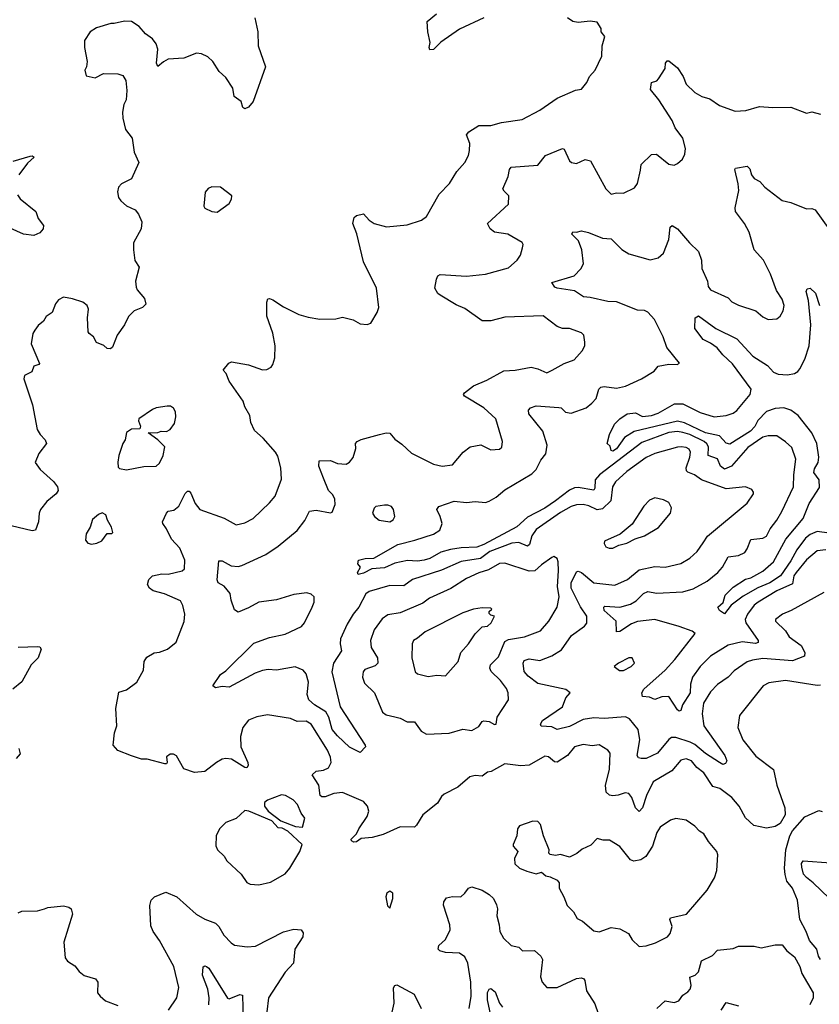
# Model space of a CAD drawing. Extents: x 1954683 to 2060285, y 904798 to 1016299.
# Tile 422 of 472: x 2023113 to 2027698, y 984408 to 990055. Entities that reach past the tile are written whole.
import ezdxf

# ---------------------------------------------------------------- set-up
doc = ezdxf.new("R2010")
doc.units = 0

msp = doc.modelspace()

# ---------------------------------------------------------------- linework, layer by layer
at = {"layer": '0CON10XD'}
for points in [[(2025775, 990065.6), (2025635, 990000.8), (2025527.5, 989925), (2025485, 989883.8), (2025465, 989881.2), (2025461.2, 989895), (2025467, 989923), (2025452.5, 989985), (2025450, 990045), (2025502.3, 990087.7)], [(2024461.2, 990065), (2024478.6, 989985), (2024480, 989905), (2024521.9, 989785), (2024452.5, 989585), (2024425, 989553.3), (2024405, 989543.3), (2024391.7, 989551.7), (2024383.8, 989585), (2024343.8, 989615), (2024335, 989662.5), (2024295, 989723.3), (2024257.6, 989757.6), (2024220, 989815), (2024191.2, 989841.2), (2024155, 989859.2), (2024127.6, 989862.4), (2024055, 989833.3), (2023965, 989828.9), (2023936.8, 989813.2), (2023905, 989786.2), (2023898.5, 989805), (2023905.4, 989885.4), (2023895, 989916.2), (2023875, 989944), (2023833.7, 989973.7), (2023798.6, 990015), (2023755, 990043.3), (2023714.4, 990045.6), (2023655, 990032), (2023635, 990033.3), (2023552.7, 990007.3), (2023516.7, 989985), (2023483.8, 989935), (2023484, 989895), (2023500, 989815), (2023496.4, 989783.6), (2023487.5, 989765), (2023493.6, 989733.6), (2023545, 989721.2), (2023594.1, 989745.9), (2023675, 989744), (2023703.9, 989733.9), (2023722.5, 989705), (2023727.7, 989647.7), (2023723.3, 989595), (2023710.8, 989569.2), (2023702.5, 989525), (2023705, 989490), (2023720, 989425), (2023758, 989375), (2023770, 989295), (2023796.7, 989235), (2023755, 989142.5), (2023696.1, 989113.9), (2023680, 989095), (2023673, 989067), (2023680, 989035), (2023693.3, 989015), (2023725, 988986.7), (2023775, 988963.3), (2023795, 988940), (2023814.2, 988895), (2023808.8, 988855), (2023766.2, 988775), (2023766, 988735), (2023774.2, 988674.2), (2023797.5, 988635), (2023777.5, 988555), (2023780.9, 988520.9), (2023786, 988505), (2023829.2, 988455), (2023837, 988423), (2023816.4, 988403.6), (2023768.8, 988385), (2023737, 988353), (2023714, 988305), (2023671.2, 988245), (2023645, 988177.5), (2023633, 988167), (2023615, 988170), (2023595, 988186.7), (2023554.4, 988204.4), (2023536.7, 988235), (2023511.2, 988255), (2023506.2, 988265), (2023502.5, 988345), (2023508.6, 988395), (2023500.8, 988415), (2023475.5, 988435.5), (2023415, 988454.3), (2023365, 988463.8), (2023335, 988448.8), (2023318.8, 988425), (2023298.8, 988375), (2023265, 988353.3), (2023250, 988325), (2023218.8, 988301.2), (2023200, 988275), (2023188.8, 988255), (2023178.8, 988195), (2023226.1, 988083.9), (2023223.3, 988076.7), (2023195, 988067.5), (2023182.5, 988035), (2023140, 988015), (2023136.7, 987995), (2023186.6, 987846.6), (2023212.5, 987705), (2023230, 987675), (2023260, 987645), (2023266.2, 987625), (2023223.4, 987566.6), (2023201.2, 987515), (2023231.2, 987475), (2023307, 987407), (2023330, 987375), (2023332.9, 987355), (2023322.2, 987335), (2023268.9, 987291.1), (2023233.3, 987245), (2023225.6, 987225), (2023220.9, 987175), (2023203, 987127), (2023185, 987122.9), (2023065, 987151.9)], [(2025665.7, 989235), (2025685.7, 989275), (2025691.9, 989305), (2025694.4, 989345), (2025675.7, 989395), (2025687.9, 989412.1), (2025745, 989447.9), (2025815, 989448.1), (2025875, 989465.5), (2025995, 989482.9), (2026095, 989535.8), (2026195, 989604.4), (2026300.3, 989649.7), (2026335, 989656.2), (2026365.7, 989694.3), (2026380.3, 989729.7), (2026412, 989765), (2026450.8, 989845), (2026453.3, 989905), (2026468.3, 989958.3), (2026447.5, 989985), (2026447.5, 990005), (2026425, 990040), (2026385, 990046.7), (2026315, 990038), (2026285, 990044), (2026254.4, 990064.4)], [(2024991.6, 986588.4), (2024953.4, 986505), (2024951.3, 986475), (2024958.9, 986435), (2024912.7, 986365), (2024902.8, 986315), (2024950, 986115), (2025093.3, 985895), (2025096.7, 985885), (2025065, 985852.5), (2025005, 985882.2), (2024935, 985947.5), (2024904.8, 985985), (2024885.8, 986055), (2024868.1, 986085), (2024802.7, 986125), (2024771.5, 986155), (2024762.3, 986185), (2024768.3, 986255), (2024755, 986302.9), (2024738.5, 986325), (2024692.9, 986342.9), (2024585, 986325.2), (2024537.6, 986327.6), (2024505, 986323.5), (2024463.1, 986306.9), (2024315, 986227.5), (2024275, 986230), (2024235, 986224), (2024220, 986235), (2024265, 986300), (2024295, 986320), (2024455, 986478.6), (2024545, 986512.2), (2024635, 986531.8), (2024728.1, 986575), (2024745.5, 986595), (2024790.4, 986685), (2024801.5, 986715), (2024800.8, 986745), (2024785, 986760), (2024758.8, 986768.8), (2024685, 986758.1), (2024585, 986727.8), (2024483.8, 986715), (2024425, 986681.5), (2024365, 986656.9), (2024345, 986671.2), (2024326.5, 986725), (2024319.4, 986765), (2024285, 986805.7), (2024252, 986825), (2024245, 986842.5), (2024255, 986951.2), (2024275, 986951.9), (2024325, 986923.5), (2024365, 986918.5), (2024386.2, 986923.8), (2024525, 986987.8), (2024595.7, 987035), (2024704.4, 987125), (2024747.8, 987182.2), (2024775, 987235.8), (2024812.3, 987242.3), (2024895, 987226.7), (2024905, 987230), (2024921.2, 987275), (2024920, 987305), (2024909.1, 987329.1), (2024884.3, 987355), (2024854.4, 987425), (2024827.5, 987495), (2024830, 987525), (2024895, 987527.5), (2024935, 987510), (2024985, 987506.2), (2025005, 987516.7), (2025025.9, 987544.1), (2025040.8, 987595), (2025039.4, 987625), (2025047.8, 987635), (2025071.9, 987648.1), (2025175.4, 987675.4), (2025215, 987685.3), (2025235, 987684), (2025265, 987648.8), (2025305, 987621.2), (2025359.3, 987569.3), (2025485, 987505.8), (2025535, 987494.2), (2025595, 987502), (2025655.8, 987575), (2025695.9, 987605.9), (2025757, 987617), (2025815, 987588), (2025865, 987591.2), (2025877.7, 987602.3), (2025882, 987635), (2025844, 987765), (2025775, 987828.6), (2025663.3, 987895), (2025658.8, 987905), (2025663.8, 987915), (2025714.6, 987955.4), (2025792.2, 987987.8), (2025888.3, 988041.7), (2025955, 988045.6), (2026045, 988061.9), (2026085, 988052.5), (2026135, 988030), (2026165.5, 988044.5), (2026235, 988082.5), (2026293.3, 988105), (2026338.8, 988155), (2026353.8, 988185), (2026353.8, 988205), (2026348, 988245), (2026335, 988258), (2026265, 988284.3), (2026225, 988284.4), (2026195, 988294.4), (2026115, 988356.9), (2025895, 988348.2), (2025815, 988328.2), (2025765, 988327.8), (2025665, 988397.8), (2025615, 988420), (2025524.2, 988475), (2025511.4, 988485), (2025494.3, 988514.3), (2025502.7, 988567.3), (2025511.2, 988585), (2025525, 988592.5), (2025674.3, 988584.3), (2025785, 988594.6), (2025915, 988630.8), (2025965, 988676.2), (2025984, 988705), (2025996.4, 988746.4), (2026000, 988765), (2025995, 988776.2), (2025911.2, 988825), (2025835, 988836.5), (2025811.1, 988855), (2025795.7, 988885), (2025915, 988997.5), (2025918.8, 989045), (2025890.9, 989070.9), (2025884.2, 989085), (2025913.3, 989155), (2025920.8, 989195), (2025931.4, 989208.6), (2026085, 989220), (2026128.8, 989275), (2026226.1, 989316.1), (2026235, 989312.5), (2026266.2, 989245), (2026277.5, 989235), (2026305, 989229.2), (2026355, 989252), (2026385.5, 989245.5), (2026474.5, 989084.5), (2026505, 989054), (2026535, 989061.2), (2026575, 989060), (2026639.1, 989090.9), (2026655.8, 989115), (2026672.4, 989192.4), (2026676.7, 989225), (2026735, 989282.3), (2026765, 989284.3), (2026835, 989226.2), (2026865, 989221.2), (2026885, 989230), (2026913.8, 989255), (2026926.8, 989283.2), (2026931.4, 989315), (2026916.5, 989375), (2026871.9, 989435), (2026855, 989476), (2026778.6, 989595), (2026730.6, 989655), (2026735.8, 989694.2), (2026765.6, 989704.4), (2026776.2, 989715), (2026814.2, 989775), (2026816.2, 989805), (2026825, 989818.8), (2026835, 989818), (2026885, 989778.8), (2026917.9, 989727.9), (2026934, 989685), (2026985, 989638), (2027024, 989614), (2027069.8, 989599.8), (2027125, 989562.5), (2027215, 989530), (2027275.9, 989534.1), (2027355, 989557.5), (2027431.7, 989551.7), (2027535, 989552.5), (2027625, 989518.8), (2027655, 989526.7), (2027705, 989512.5)], [(2023075, 989244), (2023172.5, 989272.5), (2023185, 989273.8), (2023196, 989266), (2023157.7, 989232.3), (2023108.6, 989165)], [(2027705, 986238.5), (2027685, 986237.1), (2027504.5, 986264.5), (2027407.8, 986252.2), (2027375.8, 986235), (2027240.8, 986065), (2027231.4, 985995), (2027260.5, 985925), (2027335, 985831.4), (2027435.7, 985755), (2027454.6, 985664.6), (2027500.9, 985535), (2027502.2, 985495), (2027474, 985446), (2027445, 985427.9), (2027395, 985418.9), (2027323.5, 985433.5), (2027275, 985478.5), (2027237.8, 985545), (2027196, 985595), (2027128.6, 985645), (2027087.1, 985657.1), (2027036.4, 985735), (2026996.1, 985766.1), (2026965, 985804.5), (2026934.5, 985815.5), (2026905, 985808.6), (2026853.3, 985746.7), (2026746, 985684), (2026707.9, 985605), (2026685, 985534.3), (2026664.6, 985514.6), (2026645, 985534.3), (2026623.6, 985595), (2026605, 985617.8), (2026585, 985621.8), (2026545, 985607.7), (2026514.7, 985604.7), (2026495, 985608.2), (2026475.5, 985625), (2026472.5, 985665), (2026494.6, 985755), (2026498.9, 985848.9), (2026486.3, 985866.3), (2026435, 985895.7), (2026395, 985891.4), (2026345, 985898.9), (2026295, 985884.3), (2026254.2, 985835.8), (2026195, 985797.1), (2026179.2, 985799.2), (2026145, 985827.1), (2026125, 985831.4), (2026035, 985779.7), (2025986.6, 985776.6), (2025895, 985786.7), (2025816.3, 985743.7), (2025795, 985738.6), (2025765, 985715.7), (2025725, 985720.8), (2025695, 985712.5), (2025625, 985654), (2025547, 985613), (2025530.9, 985599.1), (2025508.3, 985561.7), (2025424.3, 985495.7), (2025388.6, 985435), (2025376.2, 985425), (2025295, 985425.8), (2025198, 985382), (2025135, 985364.2), (2025070.3, 985359.7), (2025045, 985340.5), (2025028.9, 985338.9), (2025015.8, 985345), (2025012.9, 985355), (2025044.4, 985385.6), (2025057.5, 985415), (2025105.6, 985485), (2025115.6, 985515), (2025107.5, 985545), (2025085, 985570.8), (2024965, 985622.5), (2024915, 985617.3), (2024865, 985598.4), (2024845, 985598.9), (2024835.3, 985605.3), (2024827.5, 985665), (2024790.5, 985725), (2024812.5, 985745), (2024855, 985750.8), (2024884.4, 985765), (2024898.5, 985795), (2024895.5, 985825), (2024878.5, 985865), (2024785, 986015.6), (2024755, 986031.5), (2024705, 986030.9), (2024665, 986046.5), (2024535, 986067.5), (2024473, 986057), (2024425, 986038), (2024393.1, 985995), (2024379.4, 985945), (2024381.5, 985885), (2024421.1, 985795), (2024422.5, 985777.5), (2024415.4, 985764.6), (2024405, 985765.7), (2024328, 985815), (2024295, 985818.5), (2024275, 985814.4), (2024242, 985795), (2024175, 985743.3), (2024115, 985738), (2024055, 985758.8), (2024013, 985833), (2023995, 985842.5), (2023975, 985842.5), (2023955, 985827.5), (2023958.8, 985795), (2023955, 985787.5), (2023945, 985786.7), (2023845, 985813.5), (2023812.5, 985815), (2023755, 985833.6), (2023675, 985864.5), (2023650, 985895), (2023655.8, 985965), (2023669.4, 986005), (2023664.4, 986105), (2023682.2, 986197.8), (2023725, 986212), (2023785, 986256), (2023822.9, 986325), (2023826.9, 986375), (2023841.7, 986398.3), (2023885, 986422.9), (2023915, 986427.5), (2023960, 986445), (2024010, 986485), (2024056.4, 986603.6), (2024060.8, 986645), (2024049.2, 986695), (2024035, 986722.5), (2023943, 986763), (2023878.7, 986778.7), (2023856.7, 986795), (2023846.5, 986815), (2023854.4, 986845), (2023875, 986865.4), (2023927.5, 986877.5), (2023965, 986875.5), (2024045, 986893.5), (2024057.8, 986905), (2024059.2, 986955), (2024030.6, 987025), (2023983.8, 987075), (2023955.7, 987135), (2023933.3, 987165), (2023932.7, 987175), (2023955.6, 987225), (2023965, 987236.7), (2023997.2, 987242.8), (2024025, 987264.4), (2024061.7, 987338.3), (2024075, 987351.2), (2024085, 987350), (2024095, 987338.8), (2024119.4, 987279.4), (2024145.6, 987245.6), (2024285, 987196.7), (2024355, 987158.6), (2024405, 987169.2), (2024451.2, 987195), (2024546.4, 987283.6), (2024577.9, 987322.1), (2024615, 987420), (2024611.4, 987485), (2024592.4, 987552.4), (2024580, 987575), (2024508.8, 987655), (2024459.1, 987699.1), (2024439.1, 987745), (2024432.5, 987785), (2024404.3, 987835), (2024395, 987866.2), (2024315, 987982), (2024297.5, 988025), (2024280, 988045), (2024312.5, 988085), (2024327, 988093), (2024425, 988076), (2024505, 988046.7), (2024530.7, 988049.3), (2024555, 988062.5), (2024565, 988077.5), (2024576.2, 988115), (2024577.1, 988185), (2024565, 988257.5), (2024530.8, 988355), (2024530.8, 988435), (2024536.2, 988453.8), (2024545, 988456), (2024565, 988447.5), (2024625, 988407.5), (2024713.2, 988363.2), (2024767.9, 988347.9), (2024835, 988337.1), (2024925, 988339.2), (2024965, 988348), (2025025, 988333.3), (2025065, 988310), (2025105, 988306.7), (2025125.9, 988314.1), (2025163.6, 988376.4), (2025173.3, 988405), (2025160, 988515), (2025085, 988666.7), (2025047.2, 988827.2), (2025022.9, 988885), (2025030.3, 988919.7), (2025045, 988932.5), (2025085, 988941.2), (2025116.2, 988905), (2025145, 988886), (2025217, 988867), (2025335, 988878.6), (2025416.7, 988905), (2025445, 988926.2), (2025519.2, 989055), (2025578, 989115), (2025620.6, 989185), (2025665.7, 989235)], [(2025379.1, 987069.1), (2025486.6, 987103.4), (2025522.7, 987127.3), (2025534.7, 987165), (2025524.7, 987204.7), (2025505.5, 987245), (2025517.1, 987262.9), (2025605, 987292.9), (2025675, 987285.5), (2025725, 987291.4), (2025783.2, 987286.8), (2025805, 987293.1), (2025845, 987315.6), (2025895, 987358.8), (2026048.9, 987451.1), (2026074.4, 987475), (2026101.1, 987528.9), (2026130.4, 987565), (2026138.5, 987615), (2026113.4, 987695), (2026032.9, 987795), (2026030.8, 987815), (2026041.7, 987828.3), (2026075, 987840.4), (2026205, 987831.1), (2026217.9, 987827.9), (2026243.7, 987803.7), (2026275, 987798.5), (2026361.1, 987828.9), (2026394.7, 987855.3), (2026417.7, 987882.3), (2026433.1, 987935), (2026445, 987948.2), (2026465, 987951.5), (2026535, 987941.8), (2026586.3, 987953.7), (2026678.8, 987995), (2026750.3, 988039.7), (2026775, 988068), (2026835, 988079.2), (2026883, 988077), (2026896.7, 988085), (2026823.1, 988175), (2026802.9, 988235), (2026753.6, 988335), (2026715, 988377.5), (2026695, 988386.2), (2026655, 988388.5), (2026535, 988436.2), (2026485, 988439.2), (2026385, 988462.3), (2026345.5, 988465.5), (2026295, 988499.5), (2026195, 988514.2), (2026181.7, 988521.7), (2026165, 988546.7), (2026293.3, 988585), (2026331.4, 988625), (2026345.8, 988655), (2026335.6, 988735), (2026317, 988787), (2026278.8, 988825), (2026285, 988838.8), (2026305, 988836.2), (2026335, 988844.2), (2026375, 988834.4), (2026455, 988801.1), (2026505, 988798.6), (2026565, 988736.7), (2026605, 988711.1), (2026728.3, 988678.3), (2026775, 988688.1), (2026805.6, 988715), (2026835.5, 988795), (2026842.2, 988865), (2026855, 988874.4), (2026885.3, 988855.3), (2026954, 988775), (2027005.5, 988725.5), (2027022.9, 988675), (2027025, 988627.5), (2027057.1, 988555), (2027060.6, 988525), (2027075, 988506), (2027175, 988459.2), (2027197, 988437), (2027235, 988417.5), (2027334.2, 988384.2), (2027375, 988351.2), (2027405, 988336.2), (2027455, 988338.8), (2027473.3, 988355), (2027491.2, 988385), (2027497.1, 988415), (2027485, 988452.5), (2027452.1, 988502.1), (2027419.2, 988595), (2027377.5, 988675), (2027324, 988735), (2027296.4, 988836.4), (2027269.2, 988885), (2027217.5, 988955), (2027216, 988975), (2027235.8, 989075), (2027233, 989113), (2027213.8, 989195), (2027217, 989203), (2027285, 989213.8), (2027299.7, 989199.7), (2027309.2, 989165), (2027325, 989143.8), (2027356.8, 989126.8), (2027385, 989094), (2027485, 989018), (2027535, 989006.2), (2027625, 988970), (2027655, 988971.2), (2027675, 988963.8), (2027752.5, 988855)], [(2024245, 988951.2), (2024315, 989000), (2024328, 989025), (2024330, 989045), (2024265, 989094), (2024215, 989096.2), (2024193.2, 989086.8), (2024176.2, 989065), (2024168.8, 988985), (2024174.2, 988974.2), (2024215, 988953.8), (2024245, 988951.2)], [(2023099.8, 989049.8), (2023115, 989027.1), (2023206.2, 988955), (2023220, 988915), (2023249.2, 988875), (2023248, 988855), (2023228.6, 988831.4), (2023195, 988816.2), (2023134.3, 988824.3), (2023037.7, 988867.7)], [(2027694.7, 987545), (2027684.8, 987625), (2027655.2, 987685), (2027576.6, 987785), (2027535, 987815.8), (2027495, 987828.1), (2027445, 987824.3), (2027395, 987808.6), (2027345, 987756.2), (2027327.8, 987722.2), (2027304.3, 987695.7), (2027185, 987620.7), (2027165, 987625.5), (2027125, 987667.3), (2027045, 987685.4), (2026925, 987743.3), (2026885, 987752.8), (2026637.1, 987692.9), (2026580.4, 987659.6), (2026535, 987594.1), (2026515, 987581.1), (2026503.9, 987583.9), (2026498.6, 987608.6), (2026482.5, 987625), (2026494.3, 987675.7), (2026524.3, 987735), (2026555, 987766), (2026596.2, 987793.8), (2026645, 987799.7), (2026685, 987778.8), (2026735, 987785.4), (2026775, 987798.9), (2026867.4, 987852.6), (2026915, 987850.8), (2027015, 987801.4), (2027095, 987777.9), (2027165, 987784.3), (2027205, 987797.9), (2027225, 987813.1), (2027301.8, 987905), (2027307.3, 987935), (2027201.3, 988081.3), (2027145, 988133.6), (2027113.1, 988173.1), (2027075, 988200.5), (2027031.3, 988221.3), (2026983.9, 988283.9), (2026986.7, 988345), (2027005, 988356), (2027105, 988283.8), (2027225, 988223.8), (2027316.5, 988125), (2027401.4, 988071.4), (2027435, 988032.7), (2027462.6, 988022.6), (2027515, 988017.8), (2027555, 988026.2), (2027575, 988037.5), (2027587.1, 988052.9), (2027615, 988107.1), (2027640.4, 988185), (2027649.2, 988305), (2027636.2, 988445), (2027622.8, 988495), (2027628.9, 988511.1), (2027645, 988514.2), (2027676.6, 988486.6), (2027698.8, 988415)], [(2023725, 987473.8), (2023825, 987492.5), (2023895, 987494), (2023915, 987512), (2023936.2, 987555), (2023944.5, 987605), (2023905.4, 987645.4), (2023850, 987685), (2023905, 987687.5), (2023925, 987695.6), (2023955, 987693.1), (2023976, 987705), (2024000.3, 987739.7), (2024008, 987778), (2024006.7, 987805), (2023995, 987827.5), (2023978, 987838), (2023958.3, 987838.3), (2023895, 987828), (2023875, 987818.8), (2023796.2, 987765), (2023794, 987755), (2023806.7, 987723.3), (2023802.5, 987707.5), (2023755, 987706.2), (2023725, 987686.7), (2023718, 987645), (2023704, 987625), (2023681.2, 987555), (2023676.7, 987516.7), (2023678.3, 987488.3), (2023685, 987480), (2023725, 987473.8)], [(2027735, 987015.3), (2027685, 987007.9), (2027625, 986956.4), (2027564.8, 986885), (2027553, 986865), (2027545, 986819.2), (2027455, 986779.4), (2027346.9, 986715), (2027325, 986696.7), (2027286.8, 986645), (2027273.8, 986615), (2027277.7, 986595), (2027348.5, 986495), (2027347.6, 986482.4), (2027332.1, 986477.9), (2027255, 986487), (2027175, 986468.3), (2027075, 986405.3), (2027015, 986345.2), (2026970.2, 986285), (2026960, 986245), (2026958.3, 986195), (2026913.5, 986125), (2026905, 986093.8), (2026895, 986090), (2026885, 986097.5), (2026835, 986172.5), (2026795, 986171.5), (2026755, 986156), (2026725, 986168.8), (2026685, 986174), (2026680.8, 986195), (2026692, 986215), (2026815.2, 986324.8), (2026870, 986385), (2026986.2, 986535), (2026968.6, 986548.6), (2026895, 986575.2), (2026755, 986614.8), (2026655, 986604.3), (2026620.5, 986589.5), (2026555, 986545.5), (2026535, 986544.2), (2026533.2, 986605), (2026465, 986666.7), (2026462.5, 986685), (2026468.8, 986691.2), (2026553.6, 986686.4), (2026615, 986703.2), (2026648.8, 986721.2), (2026690.8, 986765), (2026715, 986775.5), (2026765, 986766.9), (2026915, 986773.8), (2026975, 986791.1), (2027054.5, 986835), (2027115.5, 986885), (2027142.1, 986915), (2027174.7, 986975.3), (2027235, 986981.5), (2027270.2, 986999.8), (2027285, 987020), (2027305.4, 987074.6), (2027375, 987081.5), (2027395, 987092.9), (2027416.2, 987135), (2027454.5, 987185), (2027482.7, 987235), (2027550.9, 987375), (2027551.5, 987445), (2027563.6, 987535), (2027540.9, 987600.9), (2027503.4, 987633.4), (2027455, 987667.5), (2027405, 987668.2), (2027375, 987660.8), (2027288.4, 987601.6), (2027195.2, 987494.8), (2027155, 987477.5), (2027130.9, 987495), (2027115, 987536.8), (2027061.5, 987555), (2027062.6, 987605), (2027052.8, 987622.8), (2027037.3, 987635), (2026955.3, 987675), (2026915, 987687.8), (2026885, 987692.4), (2026835, 987686.6), (2026680.1, 987629.9), (2026437.5, 987445), (2026413, 987415), (2026411.8, 987368.2), (2026405, 987356.2), (2026315, 987371.6), (2026295, 987369.8), (2026265, 987355.9), (2026184.7, 987295), (2026125, 987252.6), (2026025, 987201.7), (2025963.1, 987146.9), (2025775, 987044.5), (2025735, 987029), (2025645, 987026.8), (2025582.7, 987017.3), (2025528.3, 987001.7), (2025465.5, 986965), (2025432, 986955), (2025395, 986949.5), (2025336.9, 986953.1), (2025265, 986937.3), (2025205, 986910.9), (2025132.5, 986905), (2025085, 986880), (2025053.6, 986873.6), (2025050, 986885), (2025068, 986915), (2025052.5, 986935), (2025056.7, 986955), (2025093.9, 986963.9), (2025144.1, 986965.9), (2025282, 987045), (2025379.1, 987069.1)], [(2027725, 986769.2), (2027537.3, 986667.3), (2027486.2, 986645), (2027447.5, 986615), (2027446.7, 986605), (2027505, 986549.2), (2027525.6, 986515), (2027594.4, 986465), (2027614.4, 986425), (2027612.5, 986405), (2027545, 986378.4), (2027375, 986391), (2027315, 986382.3), (2027285, 986371.8), (2027210, 986320), (2027175.3, 986284.7), (2027115, 986242.9), (2027075, 986200.8), (2027034.6, 986135), (2027026.9, 986075), (2027036.5, 986005), (2027155.5, 985835), (2027167.1, 985805), (2027160, 985790), (2027145, 985784.4), (2027125, 985794.4), (2027045, 985847.2), (2026985, 985898.1), (2026958.2, 985911.8), (2026875, 985937.5), (2026851.5, 985938.5), (2026835, 985926.7), (2026771.2, 985848.8), (2026705, 985818.7), (2026677.2, 985817.2), (2026662.1, 985822.1), (2026654.5, 985834.5), (2026668.4, 985925), (2026658.8, 985985), (2026610, 986045), (2026587.5, 986057.5), (2026465, 986046.6), (2026405, 986051.1), (2026345, 986041.2), (2026265, 986001.1), (2026195, 985984.5), (2026165, 985999.4), (2026104, 986004), (2026100, 986015), (2026111.2, 986035), (2026225.6, 986115), (2026244.3, 986165.7), (2026270, 986195), (2026244.1, 986214.1), (2026085, 986247.3), (2026029.5, 986289.5), (2026005, 986316.7), (2025999.4, 986365), (2026005, 986379.2), (2026035, 986388.8), (2026095, 986380.8), (2026165, 986406.1), (2026219.6, 986440.4), (2026277.3, 986522.7), (2026352.6, 986577.4), (2026365.9, 986594.1), (2026365.9, 986635), (2026328.5, 986688.5), (2026274.9, 986795), (2026275.1, 986825), (2026305, 986888.5), (2026315, 986892.4), (2026335, 986884.7), (2026405.8, 986825), (2026525, 986811.8), (2026597.5, 986845), (2026665, 986900), (2026755, 986919.6), (2026815, 986915.4), (2026905, 986936.5), (2026955, 986967.1), (2026997.5, 987005), (2027031.5, 987055), (2027056.6, 987093.4), (2027285, 987281.2), (2027320, 987335), (2027320, 987345), (2027310.5, 987360.5), (2027275.5, 987375.5), (2027164, 987364), (2027022, 987415), (2026982, 987445), (2026945, 987459.5), (2026936.9, 987466.9), (2026934, 987485), (2026955.9, 987545), (2026959.7, 987575), (2026951.5, 987591.5), (2026935, 987600.4), (2026905.8, 987605.8), (2026885, 987602.4), (2026755, 987567.8), (2026705, 987543.3), (2026595, 987464), (2026530, 987405), (2026512.9, 987375), (2026502.3, 987295), (2026455, 987249.1), (2026425, 987244.4), (2026376.8, 987266.8), (2026344.7, 987275.3), (2026305, 987272.2), (2026275, 987262.2), (2026215, 987228.6), (2026075, 987131.5), (2026050.3, 987095), (2026036.8, 987045), (2026025, 987036.4), (2025975, 987056.2), (2025935, 987051.9), (2025809.7, 987005), (2025755, 986964.4), (2025645, 986947.3), (2025532.2, 986897.8), (2025365.9, 986844.1), (2025315, 986807.9), (2025235, 986809.5), (2025117.1, 986775), (2025098.5, 986761.5), (2025058.5, 986685), (2025024.7, 986645), (2024991.6, 986588.4)], [(2027755, 987110), (2027685, 987118.8), (2027645, 987102.6), (2027619.3, 987080.7), (2027570, 987015), (2027535, 986952.3), (2027474.8, 986865), (2027415, 986824.8), (2027345, 986797.2), (2027260.9, 986749.1), (2027192.7, 986697.3), (2027155, 986647.5), (2027125, 986667.5), (2027115.7, 986685), (2027147.8, 986712.2), (2027158.8, 986755), (2027205, 986800.4), (2027275, 986845.6), (2027305, 986854.4), (2027375, 986892.7), (2027434.6, 986945.4), (2027506.3, 987075), (2027606.1, 987193.9), (2027640.4, 987279.6), (2027698.3, 987371.7), (2027696.8, 987416.8), (2027667.3, 987457.3), (2027671.4, 987478.6), (2027691.2, 987515), (2027694.7, 987545)], [(2026515, 987023.3), (2026548.3, 987041.7), (2026595, 987052), (2026642.1, 987077.9), (2026695.4, 987094.6), (2026776.8, 987143.2), (2026844.4, 987225.6), (2026850, 987255), (2026836.2, 987285), (2026805, 987302), (2026755, 987312), (2026725, 987298.8), (2026691.2, 987265), (2026625, 987161.2), (2026556.1, 987103.9), (2026466.7, 987065), (2026465, 987050), (2026475, 987032.5), (2026493.9, 987023.9), (2026515, 987023.3)], [(2025235, 987174.2), (2025254.2, 987185.8), (2025264, 987205), (2025255.8, 987245.8), (2025245, 987262.5), (2025225, 987271.2), (2025205, 987271.2), (2025155, 987262.5), (2025145, 987252.5), (2025136.7, 987225), (2025146.7, 987205), (2025175, 987184.2), (2025235, 987174.2)], [(2023525, 987047.5), (2023555, 987053.3), (2023585, 987066.7), (2023615, 987107.5), (2023641.7, 987108.3), (2023646.4, 987113.6), (2023640, 987145), (2023616.7, 987185), (2023607.5, 987215), (2023586.4, 987226.4), (2023565, 987217.5), (2023530.7, 987189.3), (2023516.7, 987145), (2023493.6, 987106.4), (2023490.7, 987070.7), (2023503.6, 987053.6), (2023525, 987047.5)], [(2025445, 985956.9), (2025575, 985962.9), (2025655, 985985.6), (2025705, 985978.1), (2025745, 986000.8), (2025765, 986029.2), (2025775, 986034.3), (2025805, 986030.6), (2025835, 986012.7), (2025845.6, 986015), (2025851.1, 986055), (2025915.7, 986155), (2025914.1, 986194.1), (2025905, 986218.8), (2025870, 986265), (2025816.9, 986316.9), (2025808.9, 986335), (2025813.3, 986355), (2025858.8, 986401.2), (2025895, 986488.8), (2025915, 986500), (2026008, 986515), (2026099.3, 986550.7), (2026148.1, 986605), (2026194.3, 986685), (2026207.1, 986745), (2026196.7, 986805), (2026202.3, 986895), (2026200.8, 986945), (2026194.1, 986964.1), (2026176, 986976), (2026165, 986970.8), (2026105, 986929.4), (2026066.8, 986893.2), (2026035, 986892.3), (2025895, 986937.1), (2025865, 986935.3), (2025801, 986899), (2025745, 986882.9), (2025675, 986850), (2025585, 986793.5), (2025462.4, 986737.6), (2025425, 986709.6), (2025295, 986654), (2025225, 986642.2), (2025191.9, 986618.1), (2025145.5, 986555), (2025123.8, 986495), (2025128.8, 986455), (2025164.2, 986395), (2025167.5, 986365), (2025150.6, 986349.4), (2025091.3, 986328.7), (2025082.9, 986315), (2025078.6, 986285), (2025089.7, 986249.7), (2025147.3, 986195), (2025192.7, 986082.7), (2025215, 986067.5), (2025265, 986057.5), (2025295, 986049.5), (2025335, 986028.5), (2025377.8, 986027.8), (2025415.5, 985975.5), (2025445, 985956.9)], [(2025455, 986288.8), (2025505, 986296), (2025555, 986292.5), (2025626.6, 986373.4), (2025642, 986425), (2025686, 986475), (2025725, 986533.3), (2025765, 986572.5), (2025795, 986576.2), (2025815.7, 986595), (2025836.2, 986635), (2025815, 986640), (2025805, 986650), (2025805, 986660), (2025820, 986675), (2025815, 986680), (2025765, 986682), (2025715, 986674.2), (2025655, 986652.5), (2025438.8, 986545), (2025395, 986507.5), (2025371.2, 986495), (2025364.2, 986475), (2025360.8, 986395), (2025380, 986315), (2025395, 986302.5), (2025455, 986288.8)], [(2023105, 986457.3), (2023215, 986460.5), (2023228.2, 986458.2), (2023236.7, 986445), (2023219.4, 986395), (2023178.6, 986355), (2023125, 986258), (2023074.3, 986215)], [(2026552.7, 986322.7), (2026575, 986322.9), (2026620, 986345), (2026637.5, 986365), (2026625.8, 986395.8), (2026605, 986396), (2026546.7, 986365), (2026522.5, 986345), (2026552.7, 986322.7)], [(2023108.6, 985875), (2023116, 985845), (2023092.7, 985817.3)], [(2024735, 985423.8), (2024747.5, 985475), (2024726.2, 985505), (2024705.8, 985555), (2024680.5, 985580.5), (2024637.5, 985605), (2024615, 985609.2), (2024535, 985578.1), (2024516, 985565), (2024517.8, 985545), (2024538.2, 985515), (2024611.1, 985461.1), (2024695, 985427.5), (2024735, 985423.8)], [(2024485, 985093.3), (2024550.3, 985109.7), (2024635, 985156.2), (2024661.7, 985188.3), (2024720, 985285), (2024731.9, 985325), (2024650.3, 985400.3), (2024617.6, 985417.6), (2024595, 985420.5), (2024559.6, 985459.6), (2024426.4, 985516.4), (2024405, 985518.8), (2024355, 985472.9), (2024295, 985451.2), (2024258.8, 985415), (2024238.8, 985375), (2024237, 985317), (2024246.7, 985295), (2024285, 985258.8), (2024301.2, 985231.2), (2024383.3, 985155), (2024415, 985106.7), (2024435, 985096.7), (2024485, 985093.3)], [(2027705.8, 984665.8), (2027693.8, 984685), (2027683.3, 984725), (2027642.5, 984775), (2027623.3, 984825), (2027585.7, 984895), (2027572.5, 985005), (2027543.8, 985075), (2027512.3, 985115), (2027502.4, 985152.4), (2027498.1, 985188.1), (2027506.9, 985295), (2027529.3, 985375), (2027545, 985402.9), (2027615, 985482.5), (2027695, 985519.5), (2027715, 985514.4)], [(2026665, 984740), (2026705, 984743.8), (2026759.1, 984760.9), (2026827.5, 984795), (2026842.9, 984815), (2026853.8, 984855), (2026841.5, 984895), (2026845.5, 984904.5), (2026935.8, 984925), (2027055, 985062), (2027096.8, 985133.2), (2027110, 985175), (2027116, 985265), (2027111.2, 985285), (2027062.7, 985342.7), (2027036.2, 985385), (2027010.9, 985400.9), (2026985, 985430), (2026933.9, 985463.9), (2026875, 985472.9), (2026845.8, 985464.2), (2026786, 985425), (2026767.2, 985392.8), (2026741.5, 985315), (2026703.1, 985255), (2026675, 985236.5), (2026635, 985228.9), (2026616.1, 985236.1), (2026555, 985314), (2026495, 985350), (2026459.3, 985349.3), (2026425, 985358.8), (2026388.8, 985321.2), (2026338.3, 985298.3), (2026307.6, 985272.4), (2026265, 985251.2), (2026215, 985266.7), (2026185, 985261.2), (2026155, 985267.5), (2026147.5, 985275), (2026148.8, 985295), (2026115.8, 985375), (2026099.7, 985439.7), (2026085, 985456.7), (2026055, 985458.8), (2025978.3, 985431.7), (2025966.7, 985415), (2025963.3, 985375), (2025942.5, 985325), (2025942.5, 985315), (2025970, 985285), (2025950, 985245), (2025953, 985213), (2025978.8, 985188.8), (2026021.2, 985171.2), (2026075, 985156.7), (2026105, 985166.7), (2026130, 985145), (2026155, 985140), (2026195, 985120), (2026206, 985105), (2026206.2, 985075), (2026233.8, 985025), (2026252, 984975), (2026287.9, 984937.9), (2026310.5, 984900.5), (2026340, 984885), (2026405, 984828.8), (2026435, 984823.8), (2026505, 984849.2), (2026555, 984841.4), (2026603.3, 984815), (2026625, 984777.5), (2026665, 984740)], [(2027755, 985016.8), (2027663.4, 985105), (2027624.1, 985135), (2027608, 985155), (2027597.1, 985195), (2027595.6, 985215), (2027605, 985230.8), (2027765, 985219.5)], [(2023966.7, 984375), (2024013.8, 984445), (2024025.8, 984505), (2023997.3, 984625), (2023914.2, 984774.2), (2023877.9, 984825), (2023865, 984858.8), (2023859.4, 984975), (2023867.1, 985005), (2023886.2, 985025), (2023951.1, 985051.1), (2024013.3, 985025), (2024125, 984925.7), (2024175, 984897.5), (2024235, 984874.3), (2024255, 984854), (2024284, 984805), (2024325, 984760), (2024345, 984748), (2024417.9, 984737.9), (2024465, 984741.9), (2024625, 984824.5), (2024685, 984839.4), (2024726.7, 984835), (2024738.3, 984818.3), (2024736.9, 984795), (2024691.1, 984725), (2024682.7, 984645), (2024635, 984592.9), (2024540.5, 984445), (2024529.5, 984365)], [(2025235, 984960), (2025253.3, 985015), (2025252.5, 985045), (2025235, 985056.7), (2025217.5, 985045), (2025212.5, 985025), (2025223, 984973), (2025235, 984960)], [(2025690.6, 984385), (2025701.5, 984455), (2025699.4, 984535), (2025683.5, 984643.5), (2025665, 984681.4), (2025635, 984701.5), (2025555, 984704.6), (2025522, 984715), (2025513.1, 984725), (2025515.7, 984745), (2025555, 984780), (2025581.8, 984835), (2025579.2, 984865), (2025543.1, 984976.9), (2025545, 984996.7), (2025561.3, 985018.7), (2025595, 985027.1), (2025642.5, 985025), (2025666.2, 985045), (2025686.2, 985075), (2025705, 985082.9), (2025765, 985062.2), (2025805, 985037.8), (2025829.4, 985015), (2025848.1, 984978.1), (2025853.1, 984955), (2025850, 984915), (2025862.7, 984865), (2025865.4, 984825.4), (2025886.9, 984786.9), (2025932, 984745), (2025975, 984736.9), (2025995.6, 984715.6), (2026065, 984716.9), (2026101.2, 984685), (2026111.2, 984665), (2026099.4, 984565), (2026109.2, 984535), (2026135, 984504.2), (2026195, 984504.4), (2026305, 984556.2), (2026335, 984560), (2026348, 984555), (2026354.4, 984544.4), (2026362.9, 984485), (2026410.3, 984410.3), (2026451.2, 984295)], [(2023105, 984932.5), (2023125, 984942.5), (2023215.7, 984944.3), (2023254.5, 984955.5), (2023275, 984963.1), (2023365, 984972.9), (2023395, 984965.8), (2023407.5, 984955), (2023415.6, 984925), (2023367.1, 984765), (2023374.6, 984674.6), (2023386.4, 984656.4), (2023429.3, 984629.3), (2023455, 984596), (2023483.7, 984573.7), (2023548, 984555), (2023560.8, 984535), (2023559.2, 984475), (2023574, 984455), (2023605, 984428), (2023675, 984400.6)], [(2026766.6, 984383.4), (2026815, 984428.1), (2026865, 984419.4), (2026892.2, 984427.8), (2026915, 984460.8), (2026945, 984480), (2026957.1, 984495), (2026964.3, 984515.7), (2026955.7, 984564.3), (2026986.2, 984575), (2027005, 984593.8), (2027022.6, 984657.4), (2027085, 984688), (2027115, 984718), (2027205, 984727.5), (2027235, 984742), (2027325, 984742), (2027365, 984732.9), (2027445, 984750), (2027485, 984750), (2027512.5, 984715), (2027555, 984680), (2027586.7, 984625), (2027597.5, 984585), (2027663.8, 984475), (2027663.8, 984445), (2027644.3, 984405)], [(2024197.5, 984405), (2024199.4, 984445), (2024191.4, 984495), (2024161.6, 984575), (2024165, 984622.5), (2024175, 984628.8), (2024185, 984626), (2024197.5, 984615), (2024305, 984444.2), (2024315, 984440), (2024375, 984464.2), (2024390.7, 984460.7), (2024394.7, 984315)], [(2025233.1, 984295), (2025259.7, 984415), (2025257.3, 984502.7), (2025263.8, 984516.2), (2025275, 984520.6), (2025375, 984466.7), (2025414.3, 984385)], [(2025815.5, 984345), (2025794.8, 984434.8), (2025795, 984475.8), (2025805, 984494.5), (2025815, 984498.2), (2025840.4, 984480.4), (2025864.5, 984415), (2025882.4, 984392.4)], [(2027135, 984375.6), (2027165, 984419.5), (2027235, 984400.5)]]:
    msp.add_lwpolyline(points, dxfattribs=at)

doc.saveas('drawing.dxf')
